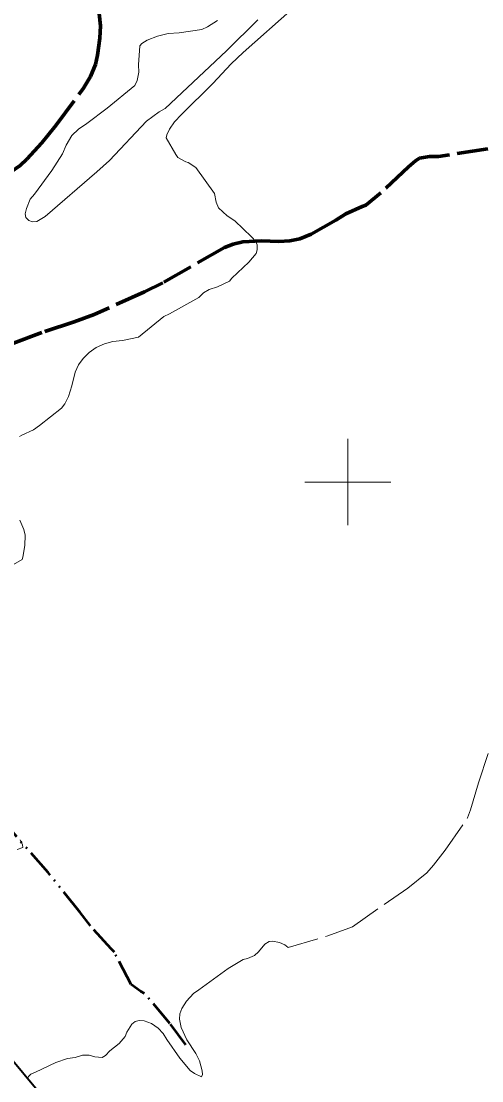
# Model space of a CAD drawing. Extents: x 386081 to 389416, y 5130568 to 5134082.
# Drawn here: x 387724.2 to 387831.1, y 5131061.2 to 5131306.8 of the extents above; entities that cross this region are included whole.
import ezdxf

# ---------------------------------------------------------------- set-up
doc = ezdxf.new("R2010")
doc.units = 0
doc.header["$LTSCALE"] = 1.2
doc.linetypes.add('DASH_DOUBLE_DOT', pattern=[9.2, 5, -1.2, 0.3, -1.2, 0.3, -1.2])
doc.linetypes.add('LONG_DASHED', pattern=[7.5, 6, -1.5])
for name, color, linetype, lineweight in [('2', 7, 'Continuous', 13), ('22', 7, 'Continuous', 13), ('4', 7, 'DASH_DOUBLE_DOT', 53), ('60', 7, 'Continuous', 13), ('61', 7, 'Continuous', 13)]:
    doc.layers.add(name, color=color, linetype=linetype, lineweight=lineweight)

msp = doc.modelspace()

# ---------------------------------------------------------------- linework, layer by layer
at = {"layer": '2'}
for points in [[(387775.7, 5131299.54), (387787.24, 5131309.74)], [(387779.09, 5131307.12), (387771.82, 5131299.98), (387757.6, 5131286.59), (387756.26, 5131285.82), (387753.3, 5131283.66), (387744.68, 5131274.51), (387741.8, 5131271.94), (387729.77, 5131261.57), (387727.9, 5131260.4), (387726.89, 5131260.32), (387726.04, 5131260.61), (387725.28, 5131261.32), (387725.18, 5131262.2), (387725.45, 5131263.44), (387726.34, 5131265.58), (387727.3, 5131266.76), (387731.31, 5131272.19), (387733.79, 5131276.09), (387734.67, 5131278.12), (387735.98, 5131280.3), (387737.52, 5131281.83), (387739.45, 5131283.08), (387744.2, 5131286.63), (387750.63, 5131291.94), (387751.15, 5131293.11), (387751.52, 5131294.99), (387751.46, 5131296.71), (387751.75, 5131301.13), (387752.24, 5131301.68), (387753.47, 5131302.46), (387755.82, 5131303.38), (387758.35, 5131303.94), (387760.89, 5131304.09), (387766.14, 5131304.9), (387767.46, 5131305.5), (387769.74, 5131306.95)], [(387723.87, 5131210.57), (387724.39, 5131210.88), (387727.09, 5131212.09), (387728.51, 5131213.08), (387733.62, 5131217.12), (387734.38, 5131218.12), (387735.2, 5131219.82), (387735.99, 5131222.26), (387736.72, 5131225.49), (387737.51, 5131227.17), (387738.58, 5131228.62), (387739.97, 5131230), (387741.62, 5131231.19), (387743.57, 5131232.05), (387745.47, 5131232.55), (387747.74, 5131232.82), (387751.43, 5131233.59), (387757.29, 5131238.34), (387758.64, 5131239), (387765.43, 5131242.79), (387766.56, 5131243.84), (387767.86, 5131244.59), (387769.74, 5131245.24), (387772.54, 5131246.59), (387773.13, 5131247.24), (387777.06, 5131250.98), (387778.7, 5131252.97), (387778.96, 5131253.8), (387778.97, 5131254.99), (387778.65, 5131255.72), (387777.67, 5131256.8), (387773.77, 5131260.55), (387772.02, 5131261.7), (387769.99, 5131263.55), (387769.49, 5131264.84), (387769.09, 5131266.91), (387764.71, 5131272.94), (387762.96, 5131274.09), (387762.4, 5131274.24), (387760.57, 5131275.21), (387760.07, 5131275.9), (387757.85, 5131279.75), (387757.98, 5131280.45), (387758.61, 5131281.76), (387759.8, 5131283.51), (387761.43, 5131285.22), (387768.69, 5131292.38), (387772.91, 5131296.97), (387775.7, 5131299.54)], [(387720.25, 5131179.67), (387724.48, 5131182.05), (387724.65, 5131182.59), (387725.1, 5131185.26), (387725.16, 5131187.66), (387724.83, 5131188.99), (387723.92, 5131191.15)], [(387723.3, 5131114.82), (387724.63, 5131115.26), (387724.55, 5131115.87), (387723.98, 5131117.08)], [(387725.73, 5131061.7), (387725.93, 5131062.18), (387726.5, 5131062.73), (387727.59, 5131063.17), (387732.28, 5131065.47), (387734.97, 5131066.38), (387736.72, 5131066.58), (387738.49, 5131067.16), (387740.03, 5131067.17), (387741.29, 5131066.76), (387743.04, 5131066.63), (387743.79, 5131067.05), (387744.78, 5131068.12), (387746.95, 5131069.87), (387748.33, 5131071.45), (387748.75, 5131072.46), (387749.9, 5131074.34), (387750.7, 5131074.96), (387751.62, 5131075.17), (387752.73, 5131075.09), (387754.49, 5131074.49), (387756.01, 5131073.43), (387757.18, 5131072.18), (387758.03, 5131070.79), (387761.06, 5131066.46), (387763.41, 5131063.63), (387764.44, 5131062.9), (387766.06, 5131062.12), (387766.3, 5131062.68), (387766.2, 5131063.55), (387765.62, 5131065.82), (387764.73, 5131067.5), (387762.68, 5131070.73), (387761.37, 5131073.53), (387760.94, 5131075.51), (387761.02, 5131076.72), (387761.46, 5131077.95), (387762.55, 5131079.66), (387764.2, 5131081.46), (387765.46, 5131082.3), (387772.21, 5131087.26), (387775.7, 5131089.34), (387776.74, 5131089.55), (387778.36, 5131090.25), (387779.29, 5131091.11), (387780.74, 5131092.9), (387781.75, 5131093.46), (387782.54, 5131093.55), (387784.13, 5131093.3), (387785.39, 5131092.76), (387786.16, 5131092.11)]]:
    msp.add_lwpolyline(points, dxfattribs=at)
at = {"layer": '2', "linetype": 'LONG_DASHED'}
msp.add_lwpolyline([(387786.16, 5131092.11), (387795.37, 5131094.79), (387801.08, 5131096.92), (387813.89, 5131105.88), (387818.29, 5131109.42), (387819.91, 5131111.2), (387822.58, 5131114.63), (387827.79, 5131122.17), (387828.45, 5131124.04), (387830.28, 5131130.24), (387833.68, 5131140.41)], dxfattribs=at)
at = {"layer": '22', "linetype": 'LONG_DASHED', "lineweight": 70}
for points in [[(387688.12, 5131238.63), (387692.3, 5131242.79), (387693.25, 5131243.99), (387696.42, 5131247.47), (387698.98, 5131249.72), (387702.95, 5131253.65), (387703.64, 5131254.8), (387708.3, 5131261.82), (387710.03, 5131263.68), (387712.07, 5131265.33), (387714.3, 5131266.75), (387724.01, 5131273.36), (387725.54, 5131274.84), (387729.02, 5131278.63), (387732.24, 5131282.63), (387738.72, 5131291.28), (387740.3, 5131294.01), (387741.44, 5131296.82), (387741.95, 5131298.96), (387742.51, 5131302.92), (387742.6, 5131305.76), (387742.31, 5131308.62)], [(387832.51, 5131277.23), (387821.01, 5131275.46), (387818.96, 5131275.47), (387816.65, 5131275.09), (387815.67, 5131274.48), (387814.08, 5131273.09), (387807.65, 5131267.01), (387804.19, 5131264.2), (387803.3, 5131263.88), (387799.5, 5131262.13), (387797.18, 5131260.67), (387791.53, 5131257.48), (387788.83, 5131256.4), (387786.52, 5131255.9), (387783.97, 5131255.74), (387780, 5131255.88), (387775.64, 5131255.65), (387773.37, 5131255.13), (387771.39, 5131254.38), (387757.09, 5131246.16), (387752.81, 5131244.09), (387741.17, 5131238.84), (387736.54, 5131237.12), (387729.04, 5131234.68), (387722.44, 5131232.17)]]:
    msp.add_lwpolyline(points, dxfattribs=at)
at = {"layer": '4'}
msp.add_lwpolyline([(387762.44, 5131069.51), (387758.75, 5131074.46), (387752.86, 5131081.46), (387752.01, 5131081.88), (387749.77, 5131083.51), (387745.84, 5131090.99), (387745.07, 5131091.76), (387740.29, 5131097.12), (387737.9, 5131100.25), (387730.49, 5131109.46), (387721.8, 5131119.36)], dxfattribs=at)
at = {"layer": '60', "lineweight": 35}
msp.add_lwpolyline([(386109.63, 5132985.69), (387380.72, 5134053.36), (389052.99, 5132062.51), (387781.9, 5130994.83)], close=True, dxfattribs=at)
at = {"layer": '61'}
for p, q in [((387800, 5131190), (387800, 5131210)), ((387790, 5131200), (387810, 5131200))]:
    msp.add_line(p, q, dxfattribs=at)

doc.saveas('drawing.dxf')
